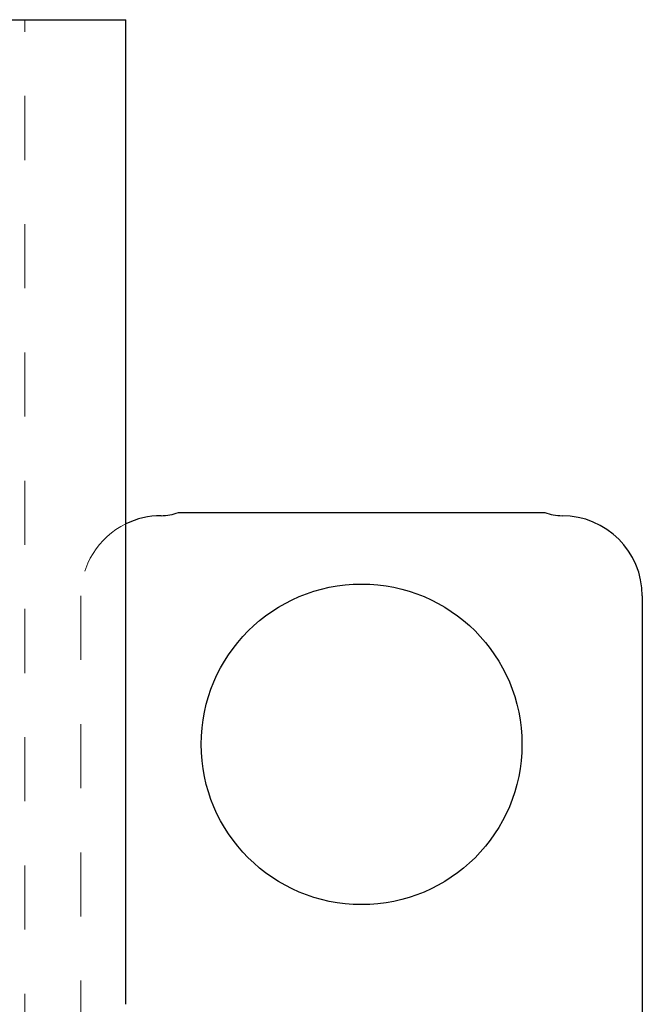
# Model space of a CAD drawing. Header units: inches. Extents: x 1880 to 2363, y -453 to -54.
# Tile 336 of 656: x 2046.211 to 2047.182, y -278.553 to -277.018. Entities that reach past the tile are written whole.
import ezdxf

# ---------------------------------------------------------------- set-up
doc = ezdxf.new("R2010")
doc.units = ezdxf.units.IN
doc.header["$LTSCALE"] = 0.5
doc.header["$MEASUREMENT"] = 0
doc.linetypes.add('HIDDEN', pattern=[0.225, 0.15, -0.075])
doc.layers.add('DSS-M-S', color=53, linetype='Continuous')
doc.layers.add('SVD-M-S', color=8, linetype='Continuous')

msp = doc.modelspace()

# ---------------------------------------------------------------- linework, layer by layer
at = {"layer": 'DSS-M-S', "linetype": 'Continuous', "lineweight": 25}
for p in [(2046.12667, -277.01787), (2046.37667, -278.5533)]:
    msp.add_line(p, (2046.37667, -277.01787), dxfattribs=at)
at = {"layer": 'DSS-M-S', "linetype": 'HIDDEN', "lineweight": 18}
msp.add_line((2046.21919, -280.83677), (2046.21919, -277.01787), dxfattribs=at)
at = {"layer": 'SVD-M-S', "linetype": 'Continuous', "lineweight": 25}
for p, q in [((2046.45872, -277.78637), (2047.02987, -277.78637)), ((2047.18179, -277.91637), (2047.18179, -278.85537))]:
    msp.add_line(p, q, dxfattribs=at)
at = {"layer": 'SVD-M-S', "linetype": 'HIDDEN', "lineweight": 18}
msp.add_line((2046.30679, -277.91637), (2046.30679, -278.85537), dxfattribs=at)
at = {"layer": 'SVD-M-S', "linetype": 'Continuous', "lineweight": 25}
msp.add_circle((2046.74429, -278.14787), 0.25, dxfattribs=at)
for centre, radius, start, end in [((2046.43179, -277.71637), 0.075, 270, 291.03947), ((2047.05679, -277.71637), 0.075, 248.96053, 270), ((2046.43179, -277.91637), 0.125, 90, 116.16418), ((2047.05679, -277.91637), 0.125, 0, 90)]:
    msp.add_arc(centre, radius, start, end, dxfattribs=at)
at = {"layer": 'SVD-M-S', "linetype": 'HIDDEN', "lineweight": 18}
msp.add_arc((2046.43179, -277.91637), 0.125, 116.16418, 180, dxfattribs=at)

doc.saveas('drawing.dxf')
